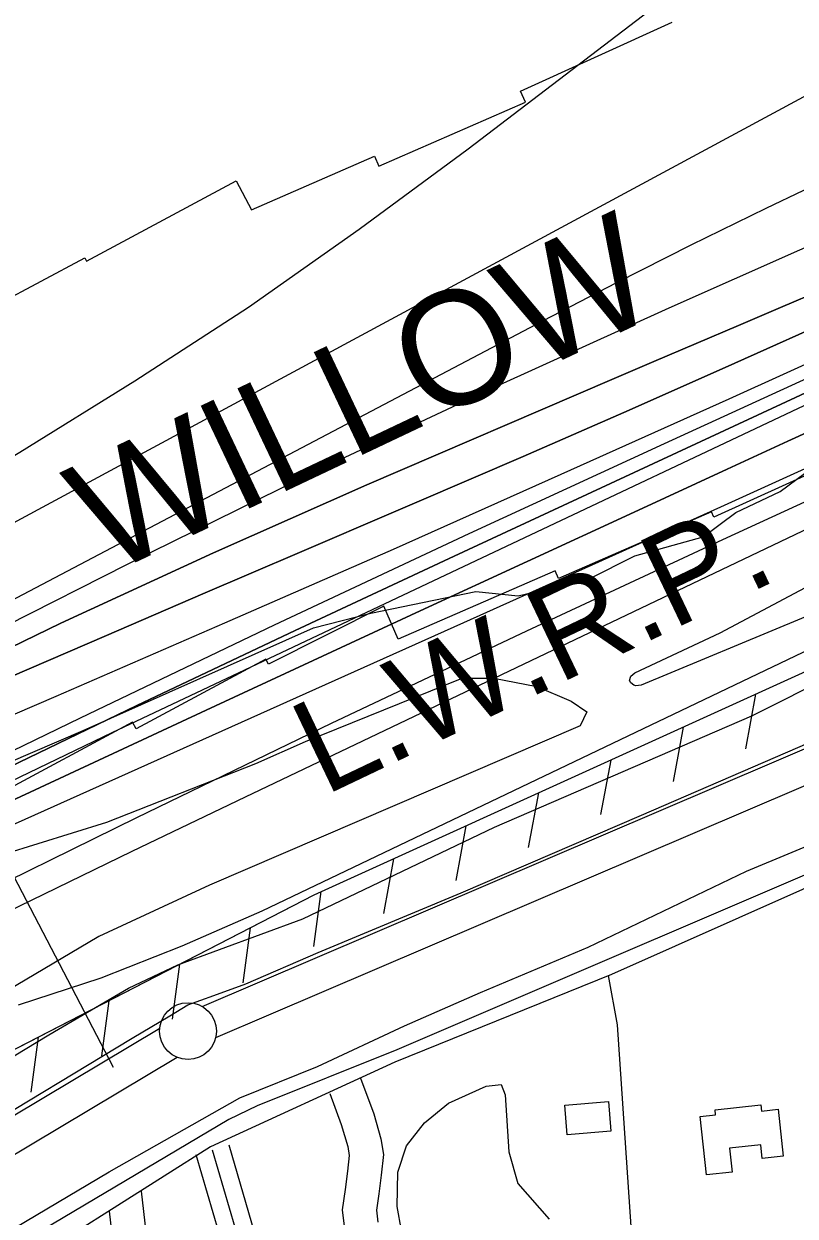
# Model space of a CAD drawing. Extents: x 3508733 to 3546731, y 546897 to 572481.
# Drawn here: x 3514843 to 3515521, y 561815 to 562864 of the extents above; entities that cross this region are included whole.
import ezdxf

# ---------------------------------------------------------------- set-up
doc = ezdxf.new("R2010")
doc.units = 0
for name, color, linetype in [('V-BLDG-OTLN', 7, 'Continuous'), ('V-FLOD-BASE', 7, 'Continuous'), ('V-LEVE-TOET', 7, 'Continuous'), ('V-RIVR-EDGE', 7, 'Continuous'), ('V-RIVR-RANG', 7, 'Continuous'), ('V-ROAD-CNTR', 7, 'Continuous'), ('V-RRAP-FSHR', 7, 'Continuous'), ('V-RRAP-RVMT', 7, 'Continuous'), ('V-RRAP-RVMT-IDEN', 7, 'Continuous'), ('V-SITE-VEGE', 7, 'Continuous'), ('V-SURV-LINE', 7, 'Continuous'), ('V-TOPO-DPTH', 7, 'Continuous'), ('V-TOPO-MAJR', 7, 'Continuous'), ('V-TOPO-MINR', 7, 'Continuous'), ('V-TOPO-SHOR', 7, 'Continuous'), ('V-TOPO-WATR', 7, 'Continuous'), ('V-TOPO-WATR-IDEN', 7, 'Continuous')]:
    doc.layers.add(name, color=color, linetype=linetype)

msp = doc.modelspace()

# ---------------------------------------------------------------- linework, layer by layer
at = {"layer": 'V-BLDG-OTLN'}
for points in [[(3515318.5, 561912.5), (3515356.9, 561915.7), (3515359, 561889.8), (3515320.7, 561886.6)], [(3515443.4, 561851.2), (3515437.8, 561902.5), (3515451.3, 561904), (3515450.8, 561908.4), (3515491, 561912.8), (3515491.6, 561907.4), (3515506.2, 561909), (3515510.7, 561867.6), (3515492.3, 561865.5), (3515491, 561877.7), (3515463.5, 561874.7), (3515465.8, 561853.7)]]:
    msp.add_lwpolyline(points, close=True, dxfattribs=at)
at = {"layer": 'V-FLOD-BASE'}
msp.add_lwpolyline([(3513662.1, 561204.5), (3513849, 561313.5), (3514081.8, 561454.7), (3514282.1, 561580.3), (3514329.7, 561606.5), (3514405.6, 561648.8), (3514521.9, 561719.7), (3514623.6, 561779.8), (3514685.3, 561816.7), (3514795.8, 561885.8), (3514938, 561971.5), (3514970.9, 561991.2), (3514986.7, 562000.7), (3515009.7, 562009.1), (3515037.9, 562019.3), (3515101.5, 562046.8), (3515227.4, 562099.4), (3515386.2, 562167.6), (3515543.3, 562235.7), (3515619.1, 562275.7), (3515655, 562293)], dxfattribs=at)
at = {"layer": 'V-LEVE-TOET'}
for points in [[(3513642.8, 561234.3), (3513826.8, 561342.7), (3514096.5, 561510.6), (3514311.6, 561641.6), (3514557.8, 561788.7), (3514864.6, 561974.5), (3514934.5, 562015.6), (3514978, 562035.9), (3515088.1, 562076.6), (3515256.8, 562157.2), (3515483.3, 562255.2), (3515628.6, 562328), (3515649.1, 562342.3), (3515657.3, 562346.5), (3515678.6, 562346), (3515707.4, 562351.5), (3515731, 562357.5), (3515757.5, 562367.1), (3515911.6, 562431.1), (3516158.1, 562542.2), (3516377.5, 562635.5), (3516658.1, 562755.1)], [(3514003.2, 561289), (3514121.9, 561355.8), (3514325.2, 561478.4), (3514550.3, 561623), (3514707.1, 561728.3), (3514798.2, 561783.1), (3514917.5, 561854), (3515032.7, 561918.9), (3515100.9, 561946.5), (3515177.4, 561982.3), (3515244.5, 562011.6), (3515339.2, 562051.7), (3515478.5, 562118.5), (3515649.7, 562189.7), (3515728.6, 562215.5), (3515762.1, 562231), (3515881, 562283.6), (3516050.3, 562363.1), (3516169.1, 562420.4), (3516337.4, 562487.4), (3516496.2, 562552), (3516699.2, 562635.7)]]:
    msp.add_lwpolyline(points, dxfattribs=at)
at = {"layer": 'V-RIVR-EDGE'}
msp.add_lwpolyline([(3514047.1, 561768.8), (3514132.5, 561820.3), (3514294.2, 561909.3), (3514344.7, 561935), (3514379, 561967.9), (3514425.9, 561985.2), (3514508.9, 562037.8), (3514663.4, 562139.5), (3514722.9, 562167), (3514805.8, 562204), (3514894.8, 562242.2), (3515097.3, 562332.4), (3515147.8, 562345.4), (3515240.3, 562364.4), (3515277.5, 562360.7), (3515339.9, 562375.6), (3515380.2, 562395.9), (3515440.3, 562412.5), (3515469.2, 562434.1), (3515508.2, 562452.6), (3515552.1, 562484.9)], dxfattribs=at)
at = {"layer": 'V-RIVR-RANG'}
msp.add_line((3514921.3, 561945.8), (3514533, 562690.7), dxfattribs=at)
at = {"layer": 'V-ROAD-CNTR'}
for points in [[(3518185, 563177), (3518070.5, 563139.1), (3517881.5, 563064.1), (3517716.5, 563003.6), (3517371.7, 562868.5), (3516843.7, 562668.3), (3516559.9, 562549.6), (3516307, 562444.5), (3515895.5, 562264.3), (3515695.8, 562177), (3515359.6, 562027.6), (3515169.1, 561950.3), (3515006.8, 561875.8), (3514680.2, 561669.4), (3514432.2, 561519.5)], [(3515356.8, 562026.5), (3515364.6, 561983.3), (3515395, 561537.5), (3515384.8, 561481.1), (3515397.6, 561228.9), (3515430.6, 560916.8), (3515453.2, 560547.3)], [(3515138.8, 561936.3), (3515150.4, 561904.9), (3515156.8, 561882.9), (3515159.1, 561869.3), (3515157.1, 561850.9), (3515155, 561834.5), (3515152.9, 561820.1), (3515154.1, 561809.6)], [(3515111.8, 561922.8), (3515121.9, 561895.5), (3515127.5, 561876.1), (3515128.9, 561868.4), (3515127.3, 561854.4), (3515125.3, 561838.5), (3515122.7, 561820.6), (3515124.3, 561806)], [(3515008.4, 561873.4), (3515043.2, 561754.2)], [(3515022.8, 561877.7), (3515057.6, 561758.5)], [(3514994, 561869.2), (3515028.8, 561750)], [(3514945.7, 561836.9), (3514969.1, 561632.3), (3514996.4, 561306.6)], [(3514917.5, 561819.3), (3514939.3, 561629.3), (3514966.5, 561304)]]:
    msp.add_lwpolyline(points, dxfattribs=at)
at = {"layer": 'V-RRAP-FSHR'}
for p, q in [((3515486.5, 562274.2), (3515477.6, 562226.2)), ((3515422.8, 562245.2), (3515413.8, 562197.2)), ((3515359.1, 562216.2), (3515350.1, 562168.2)), ((3515295.3, 562187.3), (3515286.4, 562139.3)), ((3515231.6, 562158.3), (3515222.7, 562110.3)), ((3515167.9, 562129.3), (3515159, 562081.3)), ((3515104, 562100.6), (3515097.5, 562052.2)), ((3515041.8, 562068.6), (3515035.2, 562020.2)), ((3514979.6, 562036.5), (3514973, 561988.1)), ((3514917.4, 562004.4), (3514910.8, 561956.1)), ((3514855.1, 561972.4), (3514848.6, 561924))]:
    msp.add_line(p, q, dxfattribs=at)
for points in [[(3512861.8, 560815), (3513646.8, 561263.9), (3514508.5, 561793.8), (3515097.9, 562097.5), (3515670.4, 562357.8), (3516323, 562639.4), (3516750.7, 562812.2), (3516861, 562862.4), (3516910.1, 562722)], [(3514624.7, 561853.7), (3515097.9, 562097.5), (3515670.4, 562357.8), (3515764.4, 562398.4)]]:
    msp.add_lwpolyline(points, dxfattribs=at)
at = {"layer": 'V-RRAP-RVMT'}
for p, q in [((3515279.6, 562804.8), (3515413.1, 562865.4)), ((3515284, 562795), (3515279.6, 562804.8)), ((3515155, 562738.8), (3515284, 562795)), ((3515043, 562700.4), (3515151.1, 562747.6)), ((3515151.1, 562747.6), (3515155, 562738.8)), ((3514897.7, 562655.2), (3515029.4, 562725.8)), ((3515029.4, 562725.8), (3515043, 562700.4)), ((3514765.9, 562588.4), (3514896.1, 562658.1)), ((3514896.1, 562658.1), (3514897.7, 562655.2)), ((3515583.4, 562490.5), (3515449.8, 562429.8)), ((3515447.7, 562434.5), (3515313.1, 562375.8)), ((3515449.8, 562429.8), (3515447.7, 562434.5)), ((3515310, 562382.8), (3515171.8, 562322.6)), ((3515313.1, 562375.8), (3515310, 562382.8)), ((3515159.4, 562351.5), (3515057.7, 562300.5)), ((3515171.8, 562322.6), (3515159.4, 562351.5)), ((3515055.4, 562305), (3514941.3, 562243.8)), ((3515057.7, 562300.5), (3515055.4, 562305)), ((3514938.2, 562249.5), (3514808.1, 562179.7)), ((3514941.3, 562243.8), (3514938.2, 562249.5))]:
    msp.add_line(p, q, dxfattribs=at)
at = {"layer": 'V-SITE-VEGE'}
for points in [[(3516543.7, 562797.3), (3516450, 562742.3), (3516346.1, 562693.8), (3516130, 562607.9), (3515948.8, 562538.2), (3515809, 562458.1), (3515385.7, 562282.2), (3515381, 562281.6), (3515379.2, 562282.2), (3515376.8, 562284), (3515375.6, 562286.3), (3515376.8, 562289.9), (3515380.3, 562292.9), (3515455.3, 562328.2), (3515670.6, 562442.5), (3515720.2, 562468.2), (3515780.4, 562495.8), (3515812.8, 562516.1), (3516013.9, 562636.2), (3516183.3, 562699.3), (3516453, 562822.8), (3516819.6, 562969.3)], [(3514032.3, 561680.5), (3514172, 561760), (3514397, 561899), (3514618, 562020.3), (3514691.6, 562072.2), (3514739.3, 562099.7), (3514777.7, 562115.9), (3514824.9, 562133.3), (3514915.7, 562161.6), (3515046.7, 562213.2), (3515090.3, 562232.4), (3515228.3, 562288.2), (3515256.1, 562288.3), (3515294, 562280.9), (3515324.2, 562268), (3515337.9, 562258.6), (3515332, 562246.2), (3515005.9, 562106), (3514908.6, 562061.1), (3514803.8, 561999), (3514539.7, 561856.1), (3514337.2, 561717.8), (3514096.2, 561580.4), (3513960.1, 561502.8)], [(3515178.6, 561781.3), (3515171.2, 561823.4), (3515171.6, 561853.6), (3515179.2, 561876.8), (3515195.1, 561897.1), (3515216.3, 561914.4), (3515249.5, 561929.4), (3515262.5, 561930.7), (3515266.1, 561921.8), (3515269.4, 561871.4), (3515277.3, 561843.6), (3515304.7, 561812.3)]]:
    msp.add_lwpolyline(points, dxfattribs=at)
at = {"layer": 'V-SURV-LINE'}
for points in [[(3514999.5, 561999.3), (3516866.9, 562798)], [(3516878.7, 562770.4), (3515011.3, 561971.7)], [(3512862.4, 560725.7), (3514962.1, 561980.3)], [(3514977.5, 561954.6), (3512862.6, 560690.9)]]:
    msp.add_lwpolyline(points, dxfattribs=at)
msp.add_circle((3514987, 561977.7), 25, dxfattribs=at)
at = {"layer": 'V-TOPO-DPTH'}
for points in [[(3516831.8, 563098), (3516198.7, 562837.9), (3516126.2, 562807.7), (3516054, 562777), (3515982, 562745.6), (3515910.3, 562713.7), (3515774.9, 562652.6), (3515771, 562650.9), (3515767.1, 562649.1), (3515763.3, 562647.3), (3515759.4, 562645.6), (3515221.1, 562395.7), (3515081.4, 562330.3), (3514942.1, 562264.3), (3514803.3, 562197.3), (3514664.8, 562129.6), (3514430.6, 562014.1), (3514409.6, 562003.4), (3514388.7, 561992.3), (3514368.1, 561980.6), (3514347.8, 561968.5), (3514119.2, 561828.8), (3514008.2, 561760)], [(3514008.2, 561760), (3514119.2, 561828.8), (3514347.8, 561968.5), (3514368.1, 561980.6), (3514388.7, 561992.3), (3514409.6, 562003.4), (3514430.6, 562014.1), (3514664.8, 562129.6), (3514803.3, 562197.3), (3514942.1, 562264.3), (3515081.4, 562330.3), (3515221.1, 562395.7), (3515759.4, 562645.6), (3515763.3, 562647.3), (3515767.1, 562649.1), (3515771, 562650.9), (3515774.9, 562652.6), (3515910.3, 562713.7), (3515982, 562745.6), (3516054, 562777), (3516126.2, 562807.7), (3516198.7, 562837.9), (3516831.8, 563098)], [(3513960.6, 561609.5), (3514071.9, 561683.1), (3514184, 561755.6), (3514383.1, 561882.4), (3514407.1, 561897.1), (3514431.3, 561911.3), (3514456, 561924.7), (3514481, 561937.6), (3514771.3, 562081.9), (3514942.1, 562165.7), (3515113.3, 562248.6), (3515285.3, 562329.9), (3515457.7, 562410.2), (3515787, 562561.7), (3515796.4, 562566.1), (3515805.9, 562570.4), (3515815.3, 562574.6), (3515824.8, 562578.8), (3516117.4, 562708.7), (3516248.3, 562766.1), (3516379.6, 562822.8), (3516511.2, 562878.4), (3516643.2, 562933.2)], [(3514599.2, 562155.4), (3514871, 562272.4), (3515019.5, 562336.8), (3515167.7, 562401.8), (3515315.5, 562467.7), (3515463.1, 562534.1), (3515731.2, 562655.7)], [(3514599.2, 562155.4), (3514871, 562272.4), (3515019.5, 562336.8), (3515167.7, 562401.8), (3515315.5, 562467.7), (3515463.1, 562534.1), (3515731.2, 562655.7)], [(3515545.5, 562630.3), (3515508.4, 562614.4), (3515471.3, 562598.6), (3515434.1, 562582.7), (3515397, 562566.8), (3515359.9, 562550.9), (3515144.4, 562458.2), (3515009.3, 562398.4), (3514875.1, 562336.7), (3514742.3, 562272.2), (3514610.3, 562205.7), (3514378.1, 562085.7), (3514363, 562077.8), (3514348, 562069.6), (3514333.1, 562061.2), (3514318.3, 562052.7), (3514126.9, 561939.6), (3514017, 561873.7)], [(3515545.5, 562630.3), (3515508.4, 562614.4), (3515471.3, 562598.6), (3515434.1, 562582.7), (3515397, 562566.8), (3515359.9, 562550.9), (3515144.4, 562458.2), (3515009.3, 562398.4), (3514875.1, 562336.7), (3514742.3, 562272.2), (3514610.3, 562205.7), (3514378.1, 562085.7), (3514363, 562077.8), (3514348, 562069.6), (3514333.1, 562061.2), (3514318.3, 562052.7), (3514126.9, 561939.6), (3514017, 561873.7)], [(3515561.1, 562607), (3515468.2, 562565.4), (3515375.1, 562524.1), (3515281.8, 562483.4), (3515188.3, 562443.1), (3515170, 562435.3), (3515085, 562398.9), (3515000.1, 562362.4), (3514915.2, 562325.8), (3514830.3, 562289.1), (3514818.8, 562284.2), (3514740.1, 562249.1), (3514661.9, 562213), (3514584.4, 562175.3), (3514507.5, 562136.6), (3514372.1, 562066.6), (3514363.3, 562061.9), (3514354.5, 562057.2), (3514345.8, 562052.3), (3514337.2, 562047.3), (3514230, 561983.6), (3514168.1, 561946.3), (3514106.6, 561908.4), (3514045.5, 561869.8)], [(3514045.5, 561869.8), (3514106.6, 561908.4), (3514168.1, 561946.3), (3514230, 561983.6), (3514337.2, 562047.3), (3514345.8, 562052.3), (3514354.5, 562057.2), (3514363.3, 562061.9), (3514372.1, 562066.6), (3514507.5, 562136.6), (3514584.4, 562175.3), (3514661.9, 562213), (3514740.1, 562249.1), (3514818.8, 562284.2), (3514830.3, 562289.1), (3514915.2, 562325.8), (3515000.1, 562362.4), (3515085, 562398.9), (3515170, 562435.3), (3515188.3, 562443.1), (3515281.8, 562483.4), (3515375.1, 562524.1), (3515468.2, 562565.4), (3515561.1, 562607)], [(3515568.2, 562521.2), (3515514.8, 562496.7), (3515461.4, 562472.1), (3515379.7, 562434.4), (3515285.5, 562390.9), (3515191.3, 562347.4), (3515097.1, 562303.7), (3515003, 562260), (3514809.5, 562170.2), (3514740.7, 562137.9), (3514672.2, 562105.3), (3514603.9, 562072.2), (3514535.7, 562038.7), (3514419.9, 561981.3), (3514409.9, 561976.1), (3514400, 561970.8), (3514390.2, 561965.3), (3514380.5, 561959.5), (3514282.2, 561899.4), (3514223.6, 561863.1), (3514165.5, 561826.2), (3514108, 561788.4), (3514050.8, 561750)], [(3515568.2, 562521.2), (3515514.8, 562496.7), (3515461.4, 562472.1), (3515379.7, 562434.4), (3515285.5, 562390.9), (3515191.3, 562347.4), (3515097.1, 562303.7), (3515003, 562260), (3514809.5, 562170.2), (3514740.7, 562137.9), (3514672.2, 562105.3), (3514603.9, 562072.2), (3514535.7, 562038.7), (3514419.9, 561981.3), (3514409.9, 561976.1), (3514400, 561970.8), (3514390.2, 561965.3), (3514380.5, 561959.5), (3514282.2, 561899.4), (3514223.6, 561863.1), (3514165.5, 561826.2), (3514108, 561788.4), (3514050.8, 561750)]]:
    msp.add_lwpolyline(points, dxfattribs=at)
at = {"layer": 'V-TOPO-MAJR'}
msp.add_lwpolyline([(3513841.2, 561789.1), (3514299.3, 562058.1), (3514320.3, 562070.2), (3514341.4, 562082.1), (3514362.7, 562093.6), (3514384.1, 562105), (3514805.7, 562323.6), (3514955.3, 562399.4), (3515105.9, 562473.5), (3515257.8, 562544.8), (3515410.5, 562614.2), (3515697.9, 562741.7), (3515707.6, 562746), (3515717.4, 562750.3), (3515727.1, 562754.5), (3515736.9, 562758.7), (3515936, 562844.3), (3516045.3, 562891.3), (3516154.7, 562938.2), (3516264, 562985.1), (3516373.4, 563031.9), (3516763.5, 563199)], dxfattribs=at)
at = {"layer": 'V-TOPO-MINR'}
for points in [[(3513490.6, 561602.8), (3514280.3, 562063.7), (3514307.5, 562079.3), (3514334.8, 562094.7), (3514362.3, 562109.7), (3514389.9, 562124.4), (3515299.2, 562602.6), (3515364.4, 562636.3), (3515429.9, 562669.5), (3515495.8, 562701.8), (3515562, 562733.5), (3515629.4, 562765.3), (3515662.1, 562780.7), (3515695, 562795.9), (3515727.9, 562810.9), (3515760.8, 562825.8), (3515924.9, 562899.6), (3516039.1, 562953.1), (3516152, 563009), (3516263, 563068.5), (3516372.9, 563130.4), (3516600.1, 563263.1)], [(3514008.2, 561760), (3514119.2, 561828.8), (3514347.8, 561968.5), (3514368.1, 561980.6), (3514388.7, 561992.3), (3514409.6, 562003.4), (3514430.6, 562014.1), (3514664.8, 562129.6), (3514803.3, 562197.3), (3514942.1, 562264.3), (3515081.4, 562330.3), (3515221.1, 562395.7), (3515759.4, 562645.6), (3515763.3, 562647.3), (3515767.1, 562649.1), (3515771, 562650.9), (3515774.9, 562652.6), (3515910.3, 562713.7), (3515982, 562745.6), (3516054, 562777), (3516126.2, 562807.7), (3516198.7, 562837.9), (3516831.8, 563098)], [(3514031.4, 561757.9), (3514121.5, 561814.9), (3514212, 561871.1), (3514364.1, 561964), (3514379.1, 561972.9), (3514394.3, 561981.6), (3514409.7, 561989.8), (3514425.3, 561997.8), (3514604.1, 562086.4), (3514709.3, 562138.2), (3514814.7, 562189.6), (3514920.4, 562240.4), (3515026.3, 562290.7), (3515770, 562641.8), (3515770.6, 562642.1), (3515771.2, 562642.3), (3515783.1, 562647.8), (3515789.4, 562650.6), (3515795.7, 562653.4), (3515802, 562656.1), (3515808.3, 562658.7), (3516854.6, 563088.9)], [(3513922.5, 561722.9), (3514331.4, 561973), (3514357.1, 561988.2), (3514383.1, 562002.9), (3514409.4, 562016.9), (3514436, 562030.5), (3514722.2, 562170.8), (3514892.4, 562253.4), (3515063.1, 562335.1), (3515234.4, 562415.4), (3515406.2, 562494.8), (3515746.2, 562650.3), (3515754.5, 562654.1), (3515762.8, 562657.9), (3515771.2, 562661.6), (3515779.5, 562665.4), (3516073.5, 562797.2), (3516204.7, 562855.4), (3516336.2, 562912.8), (3516468.2, 562969), (3516600.6, 563024.5)], [(3513960.6, 561609.5), (3514071.9, 561683.1), (3514184, 561755.6), (3514383.1, 561882.4), (3514407.1, 561897.1), (3514431.3, 561911.3), (3514456, 561924.7), (3514481, 561937.6), (3514771.3, 562081.9), (3514942.1, 562165.7), (3515113.3, 562248.6), (3515285.3, 562329.9), (3515457.7, 562410.2), (3515787, 562561.7), (3515796.4, 562566.1), (3515805.9, 562570.4), (3515815.3, 562574.6), (3515824.8, 562578.8), (3516117.4, 562708.7), (3516248.3, 562766.1), (3516379.6, 562822.8), (3516511.2, 562878.4), (3516643.2, 562933.2)], [(3513716.1, 561833.5), (3514246.8, 562135.7), (3514272.3, 562150.3), (3514297.7, 562165.1), (3514323.1, 562179.9), (3514348.3, 562194.9), (3514838.9, 562487), (3514940.2, 562549.8), (3515040.1, 562614.8), (3515137.6, 562683.4), (3515233.6, 562754.1), (3515415.3, 562893.1)], [(3513385.6, 561579.6), (3514120, 562022.6), (3514152, 562041.8), (3514184.1, 562060.8), (3514216.2, 562079.7), (3514248.5, 562098.5), (3514305.6, 562131.6), (3514309.3, 562133.8), (3514313.1, 562135.9), (3514316.8, 562138), (3514320.6, 562140.2), (3514487, 562233.9), (3514574.1, 562282.7), (3514661.4, 562331.1), (3514748.9, 562379), (3514836.7, 562426.6), (3515618.5, 562848.2)], [(3514599.2, 562155.4), (3514871, 562272.4), (3515019.5, 562336.8), (3515167.7, 562401.8), (3515315.5, 562467.7), (3515463.1, 562534.1), (3515731.2, 562655.7)], [(3514017, 561873.7), (3514126.9, 561939.6), (3514318.3, 562052.7), (3514333.1, 562061.2), (3514348, 562069.6), (3514363, 562077.8), (3514378.1, 562085.7), (3514610.3, 562205.7), (3514742.3, 562272.2), (3514875.1, 562336.7), (3515009.3, 562398.4), (3515144.4, 562458.2), (3515359.9, 562550.9), (3515397, 562566.8), (3515434.1, 562582.7), (3515471.3, 562598.6), (3515508.4, 562614.4), (3515545.5, 562630.3)], [(3514045.5, 561869.8), (3514106.6, 561908.4), (3514168.1, 561946.3), (3514230, 561983.6), (3514337.2, 562047.3), (3514345.8, 562052.3), (3514354.5, 562057.2), (3514363.3, 562061.9), (3514372.1, 562066.6), (3514507.5, 562136.6), (3514584.4, 562175.3), (3514661.9, 562213), (3514740.1, 562249.1), (3514818.8, 562284.2), (3514830.3, 562289.1), (3514915.2, 562325.8), (3515000.1, 562362.4), (3515085, 562398.9), (3515170, 562435.3), (3515188.3, 562443.1), (3515281.8, 562483.4), (3515375.1, 562524.1), (3515468.2, 562565.4), (3515561.1, 562607)], [(3514057.8, 561633.2), (3514120.4, 561678.2), (3514183.6, 561722.4), (3514247.6, 561765.2), (3514312.3, 561807.2), (3514416.7, 561873.5), (3514429.7, 561881.5), (3514442.9, 561889.2), (3514456.3, 561896.5), (3514469.9, 561903.6), (3514640.2, 561989.2), (3514739.2, 562038.6), (3514838.4, 562087.6), (3514937.9, 562135.9), (3515037.5, 562183.9), (3515811.4, 562553)], [(3514826.6, 562156.6), (3515116.4, 562286.4), (3515229.6, 562337.2), (3515342.8, 562388.1), (3515455.9, 562439.1), (3515568.9, 562490.2)], [(3514837.9, 562000.9), (3514910.7, 562024.6), (3514982, 562052.7), (3515052.2, 562083.6), (3515850.5, 562465)]]:
    msp.add_lwpolyline(points, dxfattribs=at)
at = {"layer": 'V-TOPO-SHOR'}
msp.add_lwpolyline([(3517567, 562963.6), (3517338, 562872.1), (3517029.6, 562753.4), (3516737.8, 562634.9), (3516192.8, 562406.3), (3515625.9, 562156.2), (3515170.9, 561961.3), (3515047.8, 561911.9), (3515022.9, 561899.9), (3514850.3, 561797.5), (3514483.3, 561563.4), (3514010.3, 561277.7), (3513615.4, 561047.9)], dxfattribs=at)
at = {"layer": 'V-TOPO-WATR'}
msp.add_lwpolyline([(3514050.8, 561750), (3514108, 561788.4), (3514165.5, 561826.2), (3514223.6, 561863.1), (3514282.2, 561899.4), (3514380.5, 561959.5), (3514390.2, 561965.3), (3514400, 561970.8), (3514409.9, 561976.1), (3514419.9, 561981.3), (3514535.7, 562038.7), (3514603.9, 562072.2), (3514672.2, 562105.3), (3514740.7, 562137.9), (3514809.5, 562170.2), (3515003, 562260), (3515097.1, 562303.7), (3515191.3, 562347.4), (3515285.5, 562390.9), (3515379.7, 562434.4), (3515461.4, 562472.1), (3515514.8, 562496.7), (3515568.2, 562521.2)], dxfattribs=at)

# ---------------------------------------------------------------- texts
at = {"layer": 'V-RRAP-RVMT-IDEN'}
msp.add_text('WILLOW', height=100, rotation=25.3605, dxfattribs=at).set_placement((3514915.8, 562378.2))
at = {"layer": 'V-TOPO-WATR-IDEN'}
msp.add_text('L.W.R.P.', height=83, rotation=25.5055, dxfattribs=at).set_placement((3515107.1, 562184.5))

doc.saveas('drawing.dxf')
